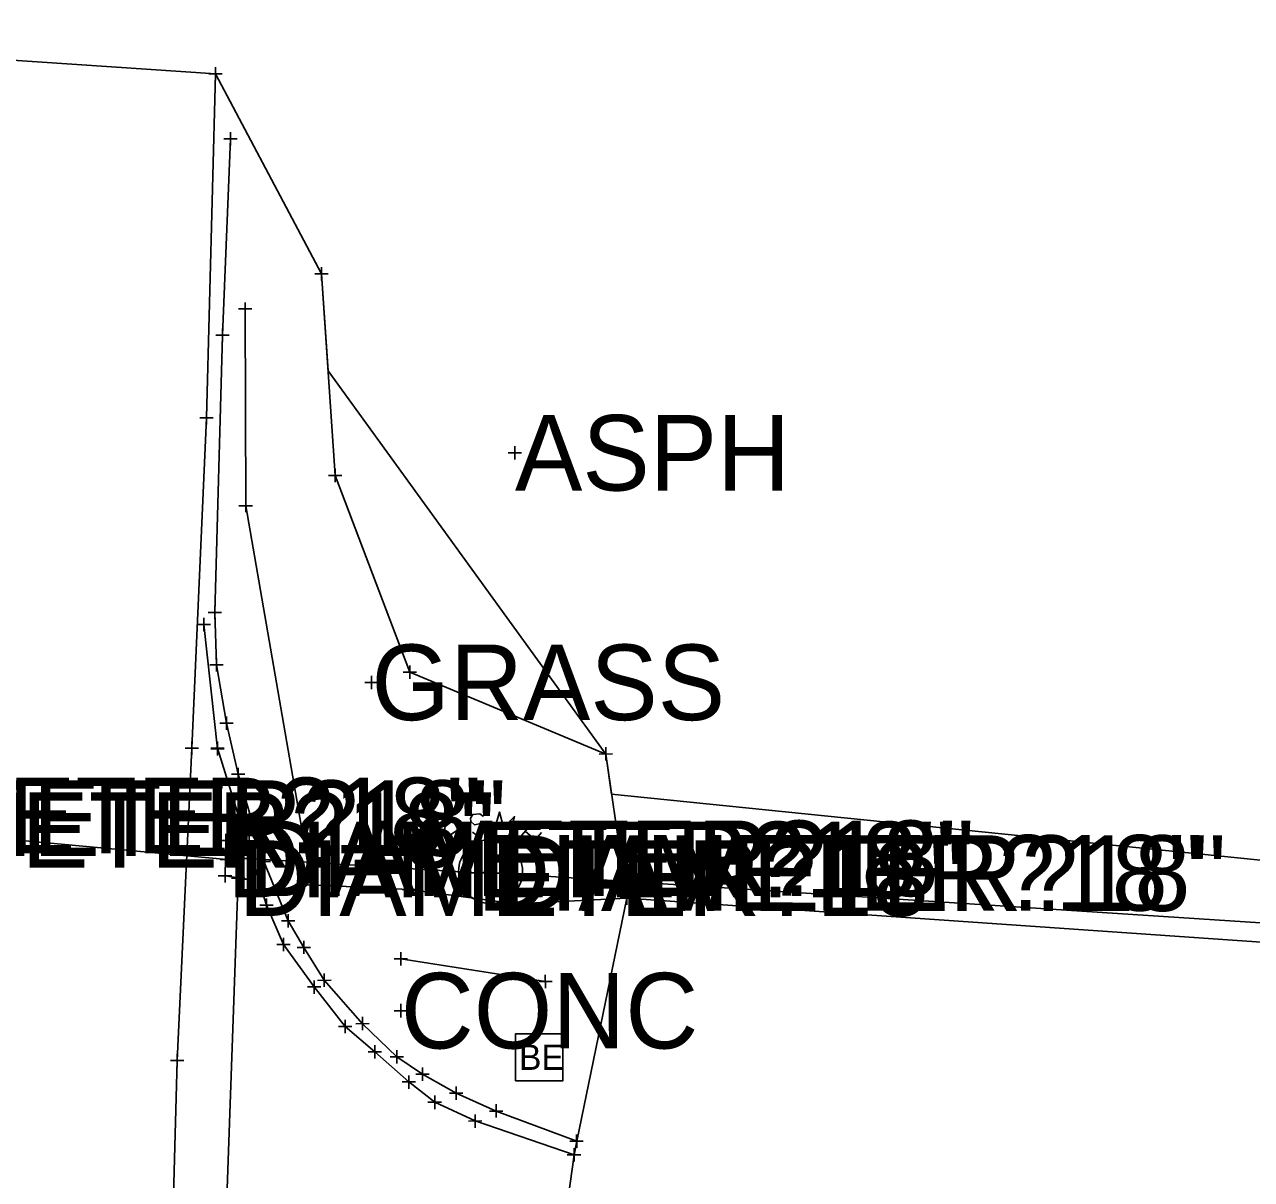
# Model space of a CAD drawing. Extents: x -1 to 1157254, y -1 to 2021979.
# Drawn here: x 1151703 to 1151819.9, y 2019962.2 to 2020072.3 of the extents above; entities that cross this region are included whole.
import ezdxf

# ---------------------------------------------------------------- set-up
doc = ezdxf.new("R2010")
doc.units = 0
for name, color, linetype in [('S_BUILDING_ANNOT', 7, 'Continuous'), ('S_CONTOUR_MINOR', 7, 'Continuous'), ('S_CROSS_DRAIN_ANNOT', 7, 'Continuous'), ('S_CTL_TABLE', 7, 'Continuous'), ('S_DITCHLINE', 7, 'Continuous'), ('S_DTM_PAVEMENT', 7, 'Continuous'), ('S_EDGE_BITUMINOUS_ANNOT', 7, 'Continuous'), ('S_EDGE_CONCRETE', 7, 'Continuous'), ('S_EDGE_PAVEMENT', 7, 'Continuous'), ('S_ELECTRIC_UTILITIES', 7, 'Continuous'), ('S_ENV_CONSTRAINT', 7, 'Continuous'), ('S_GAS_PUMP_ISLAND_ANNOT', 7, 'Continuous'), ('S_GATE', 7, 'Continuous')]:
    doc.layers.add(name, color=color, linetype=linetype)

msp = doc.modelspace()

# ---------------------------------------------------------------- linework, layer by layer
at = {"layer": 'S_BUILDING_ANNOT'}
for p, q in [((1151721.21, 2020066.94), (1151721.2, 2020068.21)), ((1151720.57, 2020067.58), (1151721.84, 2020067.58)), ((1151721.2, 2020067.58), (1151721.2, 2020067.58)), ((1151722.01, 2020061.37), (1151723.29, 2020061.38)), ((1151722.65, 2020060.74), (1151722.65, 2020062.01)), ((1151722.65, 2020061.38), (1151722.65, 2020061.38)), ((1151721.25, 2020042.68), (1151722.52, 2020042.69)), ((1151721.89, 2020042.05), (1151721.88, 2020043.32)), ((1151721.88, 2020042.68), (1151721.88, 2020042.68)), ((1151720.35, 2020034.18), (1151720.35, 2020035.45)), ((1151719.71, 2020034.81), (1151720.99, 2020034.81)), ((1151720.35, 2020034.81), (1151720.35, 2020034.81)), ((1151749.75, 2020030.83), (1151749.74, 2020032.11)), ((1151749.11, 2020031.47), (1151750.38, 2020031.47)), ((1151749.75, 2020031.47), (1151749.75, 2020031.47)), ((1151721.16, 2020015.63), (1151721.15, 2020016.9)), ((1151720.09, 2020014.48), (1151720.09, 2020015.75)), ((1151720.52, 2020016.26), (1151721.79, 2020016.26)), ((1151721.16, 2020016.26), (1151721.16, 2020016.26)), ((1151719.46, 2020015.11), (1151720.73, 2020015.12)), ((1151720.09, 2020015.11), (1151720.09, 2020015.11)), ((1151721.31, 2020010.62), (1151721.31, 2020011.9)), ((1151720.67, 2020011.26), (1151721.95, 2020011.26)), ((1151721.31, 2020011.26), (1151721.31, 2020011.26)), ((1151735.43, 2020009.59), (1151736.7, 2020009.6)), ((1151736.07, 2020008.96), (1151736.07, 2020010.23)), ((1151736.07, 2020009.6), (1151736.07, 2020009.6)), ((1151722.27, 2020005.07), (1151722.27, 2020006.34)), ((1151721.63, 2020005.7), (1151722.91, 2020005.7)), ((1151722.27, 2020005.7), (1151722.27, 2020005.7)), ((1151718.96, 2020002.69), (1151718.96, 2020003.97)), ((1151721.4, 2020002.68), (1151721.4, 2020003.95)), ((1151721.4, 2020002.63), (1151721.4, 2020003.9)), ((1151718.32, 2020003.33), (1151719.59, 2020003.33)), ((1151718.96, 2020003.33), (1151718.96, 2020003.33)), ((1151720.76, 2020003.32), (1151722.04, 2020003.32)), ((1151720.76, 2020003.27), (1151722.03, 2020003.27)), ((1151721.4, 2020003.32), (1151721.4, 2020003.32)), ((1151721.4, 2020003.27), (1151721.4, 2020003.27)), ((1151723.38, 2020000.2), (1151723.38, 2020001.47)), ((1151722.75, 2020000.84), (1151724.02, 2020000.84)), ((1151723.38, 2020000.84), (1151723.38, 2020000.84)), ((1151721.55, 2019994.53), (1151722.83, 2019994.53)), ((1151722.19, 2019993.89), (1151722.19, 2019995.16)), ((1151722.19, 2019994.53), (1151722.19, 2019994.53)), ((1151723.56, 2019994.34), (1151724.83, 2019994.35)), ((1151723.79, 2019994.5), (1151725.06, 2019994.51)), ((1151724.2, 2019993.71), (1151724.19, 2019994.98)), ((1151724.2, 2019994.34), (1151724.2, 2019994.34)), ((1151724.43, 2019993.87), (1151724.43, 2019995.14)), ((1151724.43, 2019994.5), (1151724.43, 2019994.5)), ((1151722.3, 2019992.08), (1151722.29, 2019993.35)), ((1151722.3, 2019992.08), (1151722.29, 2019993.35)), ((1151723.32, 2019992.04), (1151723.32, 2019993.31)), ((1151723.32, 2019992.04), (1151723.32, 2019993.31)), ((1151724.32, 2019992.19), (1151724.31, 2019993.46)), ((1151724.32, 2019992.19), (1151724.31, 2019993.46)), ((1151725.81, 2019991.9), (1151725.81, 2019993.18)), ((1151721.66, 2019992.71), (1151722.93, 2019992.72)), ((1151721.66, 2019992.71), (1151722.93, 2019992.72)), ((1151722.3, 2019992.72), (1151722.3, 2019992.72)), ((1151722.3, 2019992.72), (1151722.3, 2019992.72)), ((1151722.68, 2019992.67), (1151723.96, 2019992.67)), ((1151722.68, 2019992.67), (1151723.96, 2019992.67)), ((1151723.32, 2019992.67), (1151723.32, 2019992.67)), ((1151723.32, 2019992.67), (1151723.32, 2019992.67)), ((1151723.68, 2019992.82), (1151724.95, 2019992.83)), ((1151723.68, 2019992.82), (1151724.95, 2019992.83)), ((1151724.32, 2019992.83), (1151724.32, 2019992.83)), ((1151724.32, 2019992.83), (1151724.32, 2019992.83)), ((1151725.17, 2019992.54), (1151726.45, 2019992.54)), ((1151725.81, 2019992.54), (1151725.81, 2019992.54)), ((1151746.16, 2019990.81), (1151746.15, 2019992.09)), ((1151746.16, 2019990.81), (1151746.15, 2019992.09)), ((1151747.42, 2019990.94), (1151747.42, 2019992.22)), ((1151748.31, 2019990.78), (1151748.3, 2019992.05)), ((1151748.31, 2019990.78), (1151748.3, 2019992.05)), ((1151721.48, 2019991.16), (1151722.76, 2019991.16)), ((1151722.12, 2019990.52), (1151722.12, 2019991.8)), ((1151722.12, 2019991.16), (1151722.12, 2019991.16)), ((1151722.74, 2019990.95), (1151724.01, 2019990.95)), ((1151722.74, 2019990.95), (1151724.01, 2019990.95)), ((1151723.38, 2019990.31), (1151723.38, 2019991.59)), ((1151723.38, 2019990.31), (1151723.38, 2019991.59)), ((1151723.38, 2019990.95), (1151723.38, 2019990.95)), ((1151723.38, 2019990.95), (1151723.38, 2019990.95)), ((1151723.63, 2019990.84), (1151724.9, 2019990.84)), ((1151724.27, 2019990.2), (1151724.26, 2019991.47)), ((1151724.26, 2019990.84), (1151724.26, 2019990.84)), ((1151745.52, 2019991.45), (1151746.79, 2019991.45)), ((1151745.52, 2019991.45), (1151746.79, 2019991.45)), ((1151746.15, 2019991.45), (1151746.15, 2019991.45)), ((1151746.15, 2019991.45), (1151746.15, 2019991.45)), ((1151746.78, 2019991.58), (1151748.06, 2019991.58)), ((1151747.42, 2019991.58), (1151747.42, 2019991.58)), ((1151747.67, 2019991.41), (1151748.94, 2019991.42)), ((1151747.67, 2019991.41), (1151748.94, 2019991.42)), ((1151748.31, 2019991.42), (1151748.31, 2019991.42)), ((1151748.31, 2019991.42), (1151748.31, 2019991.42)), ((1151726.08, 2019987.74), (1151726.07, 2019989.01)), ((1151725.44, 2019988.38), (1151726.71, 2019988.38)), ((1151726.08, 2019988.38), (1151726.08, 2019988.38)), ((1151728.13, 2019986.24), (1151728.13, 2019987.51)), ((1151727.49, 2019986.87), (1151728.77, 2019986.88)), ((1151728.13, 2019986.88), (1151728.13, 2019986.88)), ((1151727.7, 2019983.98), (1151727.7, 2019985.25)), ((1151729.63, 2019983.72), (1151729.63, 2019984.99)), ((1151727.06, 2019984.61), (1151728.34, 2019984.61)), ((1151727.7, 2019984.61), (1151727.7, 2019984.61)), ((1151728.99, 2019984.35), (1151730.26, 2019984.35)), ((1151729.63, 2019984.35), (1151729.63, 2019984.35)), ((1151738.86, 2019982.62), (1151738.86, 2019983.89)), ((1151738.23, 2019983.25), (1151739.5, 2019983.26)), ((1151738.86, 2019983.26), (1151738.86, 2019983.26)), ((1151731.58, 2019980.58), (1151731.58, 2019981.85)), ((1151752.65, 2019980.47), (1151752.64, 2019981.74)), ((1151729.97, 2019980.58), (1151731.24, 2019980.58)), ((1151730.61, 2019979.94), (1151730.6, 2019981.21)), ((1151730.61, 2019980.58), (1151730.61, 2019980.58)), ((1151730.94, 2019981.21), (1151732.22, 2019981.22)), ((1151731.58, 2019981.22), (1151731.58, 2019981.22)), ((1151752.01, 2019981.11), (1151753.28, 2019981.11)), ((1151752.65, 2019981.11), (1151752.65, 2019981.11)), ((1151738.24, 2019978.32), (1151739.51, 2019978.32)), ((1151738.87, 2019977.68), (1151738.87, 2019978.96)), ((1151738.87, 2019978.32), (1151738.87, 2019978.32)), ((1151732.93, 2019976.82), (1151734.21, 2019976.82)), ((1151733.57, 2019976.18), (1151733.57, 2019977.45)), ((1151733.57, 2019976.82), (1151733.57, 2019976.82)), ((1151734.57, 2019977.08), (1151735.85, 2019977.09)), ((1151735.21, 2019976.45), (1151735.21, 2019977.72)), ((1151735.21, 2019977.08), (1151735.21, 2019977.08)), ((1151736.4, 2019973.76), (1151736.4, 2019975.03)), ((1151738.49, 2019973.29), (1151738.49, 2019974.56)), ((1151716.93, 2019973.57), (1151718.2, 2019973.57)), ((1151717.57, 2019972.94), (1151717.56, 2019974.21)), ((1151717.56, 2019973.57), (1151717.56, 2019973.57)), ((1151735.76, 2019974.39), (1151737.03, 2019974.4)), ((1151736.4, 2019974.39), (1151736.4, 2019974.39)), ((1151737.85, 2019973.92), (1151739.12, 2019973.93)), ((1151738.49, 2019973.92), (1151738.49, 2019973.92)), ((1151739.63, 2019970.89), (1151739.63, 2019972.16)), ((1151740.31, 2019972.27), (1151741.58, 2019972.27)), ((1151740.94, 2019971.63), (1151740.94, 2019972.91)), ((1151740.94, 2019972.27), (1151740.94, 2019972.27)), ((1151738.99, 2019971.53), (1151740.27, 2019971.53)), ((1151739.63, 2019971.53), (1151739.63, 2019971.53)), ((1151744.15, 2019969.82), (1151744.15, 2019971.1)), ((1151742.1, 2019968.95), (1151742.1, 2019970.23)), ((1151743.51, 2019970.46), (1151744.78, 2019970.46)), ((1151744.15, 2019970.46), (1151744.15, 2019970.46)), ((1151741.46, 2019969.59), (1151742.74, 2019969.59)), ((1151742.1, 2019969.59), (1151742.1, 2019969.59)), ((1151747.33, 2019968.76), (1151748.6, 2019968.76)), ((1151747.96, 2019968.13), (1151747.96, 2019969.4)), ((1151747.96, 2019968.76), (1151747.96, 2019968.76)), ((1151745.32, 2019967.8), (1151746.59, 2019967.81)), ((1151745.96, 2019967.17), (1151745.95, 2019968.44)), ((1151745.96, 2019967.81), (1151745.96, 2019967.81)), ((1151755.63, 2019965.25), (1151755.62, 2019966.52)), ((1151754.99, 2019965.89), (1151756.26, 2019965.89)), ((1151755.38, 2019963.95), (1151755.38, 2019965.22)), ((1151755.63, 2019965.89), (1151755.63, 2019965.89)), ((1151754.74, 2019964.59), (1151756.02, 2019964.59)), ((1151755.38, 2019964.59), (1151755.38, 2019964.59))]:
    msp.add_line(p, q, dxfattribs=at)
at = {"layer": 'S_CONTOUR_MINOR'}
for p, q in [((1151743.1, 2019995.88), (1151743.02, 2019995.49)), ((1151743.02, 2019995.49), (1151743.21, 2019995.22)), ((1151743.64, 2019996.27), (1151743.1, 2019995.88)), ((1151744.06, 2019996.19), (1151743.64, 2019996.27)), ((1151750.07, 2019994.64), (1151751.31, 2019996.11)), ((1151743.21, 2019995.22), (1151743.64, 2019995.11)), ((1151743.64, 2019995.11), (1151744.18, 2019995.46)), ((1151744.18, 2019994.29), (1151743.79, 2019994.37)), ((1151744.18, 2019995.46), (1151744.65, 2019995.38)), ((1151744.72, 2019994.68), (1151744.18, 2019994.29)), ((1151744.65, 2019995.38), (1151744.8, 2019995.11)), ((1151744.8, 2019995.11), (1151744.72, 2019994.68)), ((1151750.73, 2019995.42), (1151751.69, 2019994.6)), ((1151752.28, 2019995.3), (1151751.04, 2019993.83))]:
    msp.add_line(p, q, dxfattribs=at)
for points in [[(1151746.74, 2019996.81), (1151746.39, 2019997.08), (1151745.73, 2019997.01), (1151745.5, 2019996.66), (1151745.54, 2019996.35), (1151745.88, 2019996.04), (1151746.5, 2019996.15), (1151746.89, 2019995.84), (1151746.93, 2019995.53), (1151746.66, 2019995.15), (1151746.04, 2019995.07), (1151745.69, 2019995.34)], [(1151749.18, 2019994.95), (1151749.72, 2019996.81), (1151748.67, 2019995.8), (1151748.29, 2019997.24), (1151747.74, 2019995.38)]]:
    msp.add_lwpolyline(points, dxfattribs=at)
msp.add_circle((1151747.42, 2019991.58), 3.05, dxfattribs=at)
at = {"layer": 'S_CROSS_DRAIN_ANNOT'}
msp.add_lwpolyline([(1151749.81, 2019971.63), (1151749.81, 2019976.13), (1151754.31, 2019976.13), (1151754.31, 2019971.63)], close=True, dxfattribs=at)
at = {"layer": 'S_CTL_TABLE'}
for p, q in [((1151730.68, 2020048.52), (1151731.96, 2020048.52)), ((1151731.32, 2020047.88), (1151731.32, 2020049.15)), ((1151731.32, 2020048.52), (1151731.32, 2020048.52)), ((1151724.05, 2020044.53), (1151724.05, 2020045.8)), ((1151723.41, 2020045.17), (1151724.69, 2020045.17)), ((1151724.05, 2020045.17), (1151724.05, 2020045.17)), ((1151732.61, 2020028.66), (1151732.61, 2020029.94)), ((1151731.98, 2020029.3), (1151733.25, 2020029.3)), ((1151732.61, 2020029.3), (1151732.61, 2020029.3)), ((1151724.09, 2020025.8), (1151724.09, 2020027.07)), ((1151723.45, 2020026.43), (1151724.73, 2020026.43)), ((1151724.09, 2020026.43), (1151724.09, 2020026.43)), ((1151739.73, 2020009.95), (1151739.73, 2020011.22)), ((1151739.09, 2020010.58), (1151740.37, 2020010.58)), ((1151739.73, 2020010.58), (1151739.73, 2020010.58)), ((1151757.76, 2020002.77), (1151759.04, 2020002.78)), ((1151758.4, 2020002.14), (1151758.4, 2020003.41)), ((1151758.4, 2020002.77), (1151758.4, 2020002.77)), ((1151730.35, 2019989.66), (1151730.35, 2019990.93)), ((1151729.71, 2019990.29), (1151730.99, 2019990.3)), ((1151730.35, 2019990.3), (1151730.35, 2019990.3)), ((1151738.99, 2019989.85), (1151740.26, 2019989.86)), ((1151739.63, 2019989.22), (1151739.63, 2019990.49)), ((1151739.63, 2019989.86), (1151739.63, 2019989.86)), ((1151760.41, 2019988.41), (1151760.4, 2019989.69)), ((1151749.21, 2019988.5), (1151750.48, 2019988.5)), ((1151749.85, 2019987.86), (1151749.84, 2019989.13)), ((1151749.84, 2019988.5), (1151749.84, 2019988.5)), ((1151759.77, 2019989.05), (1151761.04, 2019989.05)), ((1151760.4, 2019989.05), (1151760.4, 2019989.05))]:
    msp.add_line(p, q, dxfattribs=at)
at = {"layer": 'S_DITCHLINE'}
for points in [[(1151679.72, 2019996.66), (1151722.3, 2019992.72)], [(1151746.15, 2019991.45), (1151724.32, 2019992.83)], [(1151723.38, 2019990.95), (1151720.79, 2019918.31)], [(1151748.31, 2019991.42), (1151845.59, 2019985.08)]]:
    msp.add_lwpolyline(points, dxfattribs=at)
at = {"layer": 'S_DTM_PAVEMENT'}
msp.add_lwpolyline([(1151738.86, 2019983.26), (1151752.65, 2019981.11)], dxfattribs=at)
at = {"layer": 'S_EDGE_BITUMINOUS_ANNOT'}
msp.add_lwpolyline([(1151724.05, 2020045.17), (1151724.09, 2020026.43), (1151730.35, 2019990.3), (1151739.63, 2019989.86), (1151749.84, 2019988.5), (1151760.4, 2019989.05), (1151758.4, 2020002.77), (1151739.73, 2020010.58), (1151732.61, 2020029.3), (1151731.32, 2020048.52)], dxfattribs=at)
at = {"layer": 'S_EDGE_CONCRETE'}
msp.add_lwpolyline([(1151721.2, 2020067.58), (1151720.35, 2020034.81), (1151718.96, 2020003.33), (1151717.56, 2019973.57), (1151716.63, 2019939.58), (1151714.65, 2019898.33), (1151714.71, 2019888.07), (1151712.7, 2019856.91), (1151710.53, 2019817.9), (1151709.24, 2019784.25), (1151708.59, 2019750.25), (1151708.31, 2019720.95), (1151707.21, 2019690.49), (1151706.05, 2019655.66), (1151705.36, 2019633.56), (1151704.86, 2019608.44), (1151705.24, 2019577.73)], dxfattribs=at)
at = {"layer": 'S_EDGE_PAVEMENT'}
msp.add_lwpolyline([(1151722.65, 2020061.38), (1151721.88, 2020042.68), (1151721.16, 2020016.26), (1151721.31, 2020011.26), (1151722.27, 2020005.7), (1151723.38, 2020000.84), (1151725.81, 2019992.54), (1151728.13, 2019986.88), (1151729.63, 2019984.35), (1151731.58, 2019981.22), (1151735.21, 2019977.08), (1151738.49, 2019973.92), (1151740.94, 2019972.27), (1151744.15, 2019970.46), (1151747.96, 2019968.76), (1151755.63, 2019965.89)], dxfattribs=at)
at = {"layer": 'S_ELECTRIC_UTILITIES'}
msp.add_lwpolyline([(1151722.12, 2019991.16), (1151724.26, 2019990.84), (1151724.43, 2019994.5), (1151722.19, 2019994.53)], close=True, dxfattribs=at)
at = {"layer": 'S_ENV_CONSTRAINT'}
msp.add_lwpolyline([(1151720.09, 2020015.11), (1151721.4, 2020003.27), (1151721.4, 2020003.32), (1151724.2, 2019994.34), (1151726.08, 2019988.38), (1151727.7, 2019984.61), (1151730.61, 2019980.58), (1151733.57, 2019976.82), (1151736.4, 2019974.39), (1151739.63, 2019971.53), (1151742.1, 2019969.59), (1151745.96, 2019967.81), (1151755.38, 2019964.59)], dxfattribs=at)
at = {"layer": 'S_GAS_PUMP_ISLAND_ANNOT'}
msp.add_lwpolyline([(1151787.95, 2019896.81), (1151760.42, 2019912.58), (1151751.81, 2019938.87), (1151755.38, 2019964.59), (1151755.63, 2019965.89), (1151760.4, 2019989.05), (1151843.32, 2019983.29), (1151843.89, 2019982.99), (1151847.2, 2019982.46), (1151848.15, 2019982.6), (1151848.83, 2019983.78), (1151848.96, 2019985.15), (1151848.67, 2019986.06), (1151848.31, 2019986.75), (1151844.03, 2019990.09), (1151842.95, 2019990.41), (1151758.96, 2019998.94), (1151758.4, 2020002.77), (1151731.94, 2020039.28), (1151731.32, 2020048.52), (1151721.2, 2020067.58), (1151697.58, 2020069.16), (1151653.95, 2020072.27), (1151607.12, 2020071.45)], dxfattribs=at)

# ---------------------------------------------------------------- texts
at = {"layer": 'S_BUILDING_ANNOT'}
for p in [(1151677.36, 2019993.32), (1151679.72, 2019993.06), (1151678.65, 2019991.93), (1151722.3, 2019989.12), (1151724.32, 2019989.23), (1151723.38, 2019987.35), (1151746.15, 2019987.85), (1151748.31, 2019987.82)]:
    msp.add_text('DIAMETER?18"', height=7.2, dxfattribs=at).set_placement(p)
at = {"layer": 'S_CROSS_DRAIN_ANNOT'}
msp.add_text('BE', height=2.399, dxfattribs=at).set_placement((1151750.13, 2019972.68))
at = {"layer": 'S_GATE'}
for s, p in [('ASPH', (1151749.75, 2020027.87)), ('GRASS', (1151736.07, 2020006)), ('CONC', (1151738.87, 2019974.72))]:
    msp.add_text(s, height=7.2, dxfattribs=at).set_placement(p)

doc.saveas('drawing.dxf')
